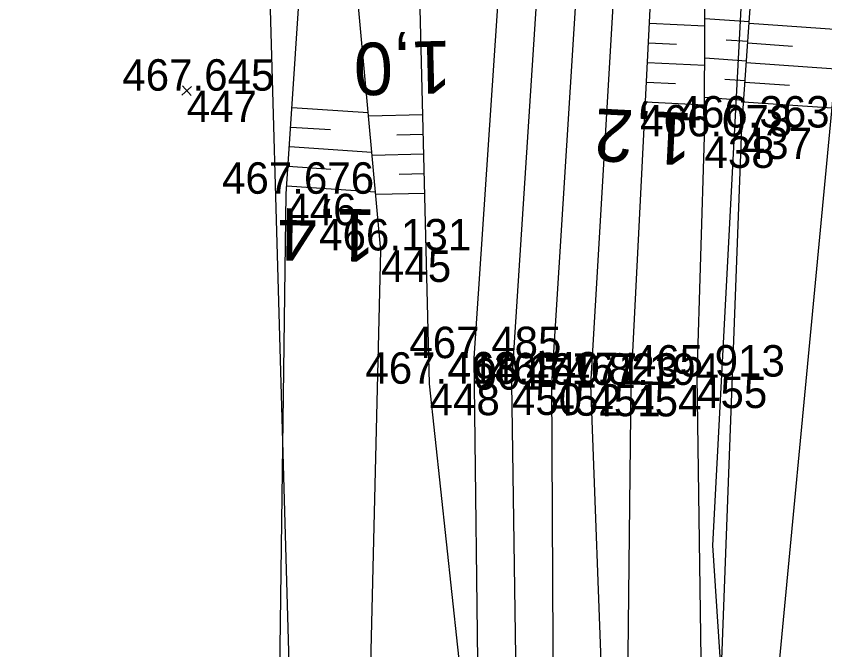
# Model space of a CAD drawing. Extents: x -1234191 to 23050, y -1290331 to -741191.
# Drawn here: x -865129.69 to -865098.85, y -1109625.72 to -1109601.56 of the extents above; entities that cross this region are included whole.
import ezdxf

# ---------------------------------------------------------------- set-up
doc = ezdxf.new("R2010")
doc.units = 0
for name, color, linetype in [('Vrstva 1', 7, 'Continuous'), ('Vrstva 4', 7, 'Continuous'), ('Vrstva 48', 7, 'Continuous'), ('Vrstva 49', 7, 'Continuous'), ('Vrstva 53', 7, 'Continuous'), ('Vrstva 60', 7, 'Continuous'), ('Vrstva 61', 7, 'Continuous')]:
    doc.layers.add(name, color=color, linetype=linetype)

msp = doc.modelspace()

# ---------------------------------------------------------------- linework, layer by layer
at = {"layer": 'Vrstva 1'}
msp.add_lwpolyline([(-864996.363, -1109352.2), (-865010.068, -1109370.715), (-865023.869, -1109389.425), (-865037.45, -1109408.453), (-865050.384, -1109427.814), (-865062.443, -1109447.773), (-865074.048, -1109469.935), (-865084.223, -1109493.349), (-865092.423, -1109516.407), (-865099.287, -1109540.881), (-865104.408, -1109565.895), (-865107.705, -1109590.708), (-865109.277, -1109615.595), (-865109.15, -1109640.463), (-865108.991, -1109644.114), (-865107.541, -1109663.55), (-865104.763, -1109686.422), (-865101.339, -1109709.197), (-865098.137, -1109728.625)], dxfattribs=at)
at = {"layer": 'Vrstva 4'}
for points in [[(-865099.463, -1109728.784), (-865102.802, -1109709.461), (-865106.053, -1109686.694), (-865108.918, -1109663.452), (-865110.368, -1109644.185), (-865110.783, -1109615.564), (-865109.154, -1109590.49), (-865105.713, -1109565.59), (-865100.754, -1109540.536), (-865093.803, -1109515.891), (-865085.574, -1109492.886), (-865075.417, -1109469.265), (-865063.715, -1109447.046), (-865051.767, -1109426.69), (-865038.608, -1109407.591), (-865025.233, -1109388.466), (-865011.306, -1109369.884), (-864997.576, -1109351.345)], [(-864995.028, -1109353.16), (-865008.875, -1109371.607), (-865022.595, -1109390.465), (-865036.056, -1109409.183), (-865049.02, -1109428.297), (-865061.255, -1109448.453), (-865072.749, -1109470.515), (-865082.906, -1109493.9), (-865090.866, -1109516.828), (-865097.915, -1109541.122), (-865103.129, -1109566.012), (-865106.318, -1109590.815), (-865107.789, -1109615.613), (-865106.851, -1109640.778)], [(-865106.514, -1109640.76), (-865106.232, -1109615.621), (-865104.986, -1109590.971), (-865101.621, -1109566.532), (-865096.053, -1109541.787), (-865089.213, -1109517.453), (-865081.243, -1109494.456), (-865071.24, -1109471.233), (-865059.869, -1109449.167), (-865047.804, -1109429.058), (-865034.982, -1109410.058), (-865019.714, -1109387.875), (-865007.868, -1109372.249), (-864994.281, -1109353.874)], [(-865025.233, -1109388.466), (-865039.281, -1109406.97), (-865052.353, -1109426.283), (-865064.752, -1109446.051), (-865077.047, -1109468.961), (-865087.146, -1109492.271), (-865095.216, -1109515.368), (-865102.241, -1109540.212), (-865107.705, -1109565.218), (-865110.609, -1109590.376), (-865112.24, -1109614.6), (-865111.904, -1109641.898), (-865111.438, -1109641.876), (-865111.207, -1109646.913), (-865111.673, -1109646.935), (-865109.869, -1109663.566), (-865107.166, -1109686.815), (-865103.557, -1109709.415), (-865100.529, -1109728.916)]]:
    msp.add_lwpolyline(points, dxfattribs=at)
at = {"layer": 'Vrstva 48'}
for p, q in [((-865105.535, -1109601.826), (-865103.428, -1109601.933)), ((-865101.734, -1109601.779), (-865103.427, -1109601.661)), ((-865101.738, -1109601.832), (-865098.29, -1109602.072)), ((-865105.573, -1109602.575), (-865104.501, -1109602.629)), ((-865101.786, -1109602.527), (-865102.607, -1109602.47)), ((-865101.79, -1109602.58), (-865100.075, -1109602.7)), ((-865101.838, -1109603.275), (-865103.43, -1109603.164)), ((-865105.61, -1109603.324), (-865103.431, -1109603.434)), ((-865101.842, -1109603.328), (-865098.432, -1109603.566)), ((-865105.648, -1109604.073), (-865104.54, -1109604.129)), ((-865101.891, -1109604.023), (-865102.661, -1109603.97)), ((-865101.894, -1109604.076), (-865100.199, -1109604.195)), ((-865101.943, -1109604.772), (-865103.434, -1109604.668)), ((-865119.171, -1109605.038), (-865116.263, -1109605.23)), ((-865105.686, -1109604.822), (-865103.434, -1109604.936)), ((-865101.946, -1109604.824), (-865098.574, -1109605.06)), ((-865114.18, -1109605.32), (-865116.25, -1109605.372)), ((-865119.221, -1109605.787), (-865117.707, -1109605.886)), ((-865114.161, -1109606.069), (-865115.171, -1109606.095)), ((-865119.27, -1109606.535), (-865116.124, -1109606.743)), ((-865114.142, -1109606.819), (-865116.113, -1109606.869)), ((-865119.32, -1109607.283), (-865117.687, -1109607.391)), ((-865114.124, -1109607.569), (-865115.084, -1109607.593)), ((-865119.369, -1109608.032), (-865115.985, -1109608.255)), ((-865114.105, -1109608.319), (-865115.975, -1109608.366))]:
    msp.add_line(p, q, dxfattribs=at)
at = {"layer": 'Vrstva 49'}
for p, q in [((-865123.002, -1109604.237), (-865123.378, -1109604.567)), ((-865123.355, -1109604.214), (-865123.025, -1109604.59))]:
    msp.add_line(p, q, dxfattribs=at)
for points in [[(-865102.308, -1109644.395), (-865097.49, -1109593.642), (-865097.148, -1109585.139), (-865092.008, -1109565.718), (-865083.561, -1109541.068), (-865074.397, -1109516.312), (-865063.949, -1109493.528), (-865051.758, -1109467.581), (-865037.509, -1109443.132), (-865010.2, -1109397.693), (-864999.143, -1109378.217), (-864986.667, -1109358.167), (-864976.219, -1109337.906)], [(-865107.082, -1109643.272), (-865103.345, -1109641.309), (-865102.015, -1109605.807), (-865101.074, -1109592.326), (-865100.304, -1109585.178), (-865095.857, -1109568.244), (-865088.835, -1109539.811), (-865082.029, -1109519.311), (-865074.571, -1109497.948), (-865063.821, -1109473.557), (-865053.387, -1109452.582), (-865044.713, -1109431.089), (-865032.64, -1109411.743), (-865027.823, -1109409.461), (-865004.521, -1109374.956), (-864992.484, -1109354.803)], [(-865106.458, -1109641.8), (-865106.514, -1109640.76), (-865106.232, -1109615.621), (-865104.986, -1109590.971), (-865101.621, -1109566.532), (-865096.053, -1109541.787)], [(-865106.458, -1109641.8), (-865104.099, -1109640.863), (-865104.164, -1109640.342), (-865103.569, -1109640.268), (-865103.345, -1109641.309), (-865103.721, -1109615.303), (-865103.437, -1109606.145), (-865103.404, -1109591.081), (-865100.783, -1109566.622), (-865096.053, -1109541.787)], [(-865111.888, -1109642.24), (-865111.904, -1109641.898), (-865112.7, -1109628.253), (-865113.31, -1109628.269), (-865113.388, -1109627.635), (-865112.632, -1109627.624), (-865113.922, -1109615.576), (-865114.347, -1109598.696), (-865115.353, -1109584.487), (-865114.853, -1109563.969), (-865114.667, -1109558.835)], [(-865116.266, -1109642.911), (-865116.473, -1109638.906), (-865115.779, -1109610.494), (-865117.964, -1109586.753), (-865118.438, -1109564.047)], [(-865129.694, -1109632.757), (-865119.807, -1109639.11), (-865119.389, -1109608.332), (-865117.964, -1109586.753)]]:
    msp.add_lwpolyline(points, dxfattribs=at)
at = {"layer": 'Vrstva 53'}
for points in [[(-864967.771, -1109321.145), (-865009.644, -1109381.496), (-865017.071, -1109399.665), (-865034.88, -1109431.45), (-865055.669, -1109469.309), (-865080.158, -1109528.98), (-865095.109, -1109582.012), (-865101.162, -1109584.382), (-865103.136, -1109621.738), (-865100.247, -1109665.568), (-865087.037, -1109733.366)], [(-865107.273, -1109726.914), (-865118.55, -1109651.6), (-865121.11, -1109562.14), (-865118.34, -1109533.79), (-865108.94, -1109497.87), (-865096.224, -1109463.114), (-865076.123, -1109424.73), (-865059.251, -1109404.78), (-865043.657, -1109387.388), (-865019.987, -1109376.51), (-864993.23, -1109340.352)]]:
    msp.add_lwpolyline(points, dxfattribs=at)
at = {"layer": 'Vrstva 60'}
for p, q in [((-865123.19, -1109604.402), (-865123.19, -1109604.402)), ((-865102.015, -1109605.807), (-865102.015, -1109605.807)), ((-865103.437, -1109606.145), (-865103.437, -1109606.145)), ((-865119.389, -1109608.332), (-865119.389, -1109608.332)), ((-865115.779, -1109610.494), (-865115.779, -1109610.494)), ((-865112.24, -1109614.6), (-865112.24, -1109614.6)), ((-865103.721, -1109615.303), (-865103.721, -1109615.303)), ((-865113.922, -1109615.576), (-865113.922, -1109615.576)), ((-865110.783, -1109615.564), (-865110.783, -1109615.564)), ((-865109.277, -1109615.595), (-865109.277, -1109615.595)), ((-865107.789, -1109615.613), (-865107.789, -1109615.613)), ((-865106.232, -1109615.621), (-865106.232, -1109615.621))]:
    msp.add_line(p, q, dxfattribs=at)

# ---------------------------------------------------------------- texts
at = {"layer": 'Vrstva 48'}
for s, rotation, p in [('1,0', 181.4423, (-865113.121, -1109602.495)), ('1,2', 177.1063, (-865103.874, -1109605.264)), ('1,4', 179.2219, (-865115.982, -1109608.927))]:
    msp.add_text(s, height=2, rotation=rotation, dxfattribs=at).set_placement(p)
at = {"layer": 'Vrstva 60'}
for s, p in [('447', (-865123.19, -1109605.602)), ('437', (-865102.015, -1109607.007)), ('438', (-865103.437, -1109607.345)), ('446', (-865119.389, -1109609.532)), ('445', (-865115.779, -1109611.694)), ('9017', (-865112.24, -1109615.8)), ('455', (-865103.721, -1109616.503)), ('448', (-865113.922, -1109616.776)), ('450', (-865110.783, -1109616.764)), ('452', (-865109.277, -1109616.795)), ('451', (-865107.789, -1109616.813)), ('454', (-865106.232, -1109616.821))]:
    msp.add_text(s, height=1.2, dxfattribs=at).set_placement(p)
at = {"layer": 'Vrstva 61'}
for s, p in [('467.645', (-865125.646, -1109604.402)), ('466.363', (-865104.467, -1109605.807)), ('466.078', (-865105.891, -1109606.145)), ('467.676', (-865121.841, -1109608.332)), ('466.131', (-865118.136, -1109610.494)), ('467.485', (-865114.696, -1109614.6)), ('465.913', (-865106.173, -1109615.303)), ('467.413', (-865116.374, -1109615.576)), ('468.140', (-865113.234, -1109615.564)), ('468.171', (-865111.634, -1109615.595)), ('467.823', (-865110.241, -1109615.613)), ('467.194', (-865108.683, -1109615.621))]:
    msp.add_text(s, height=1.2, dxfattribs=at).set_placement(p)

doc.saveas('drawing.dxf')
